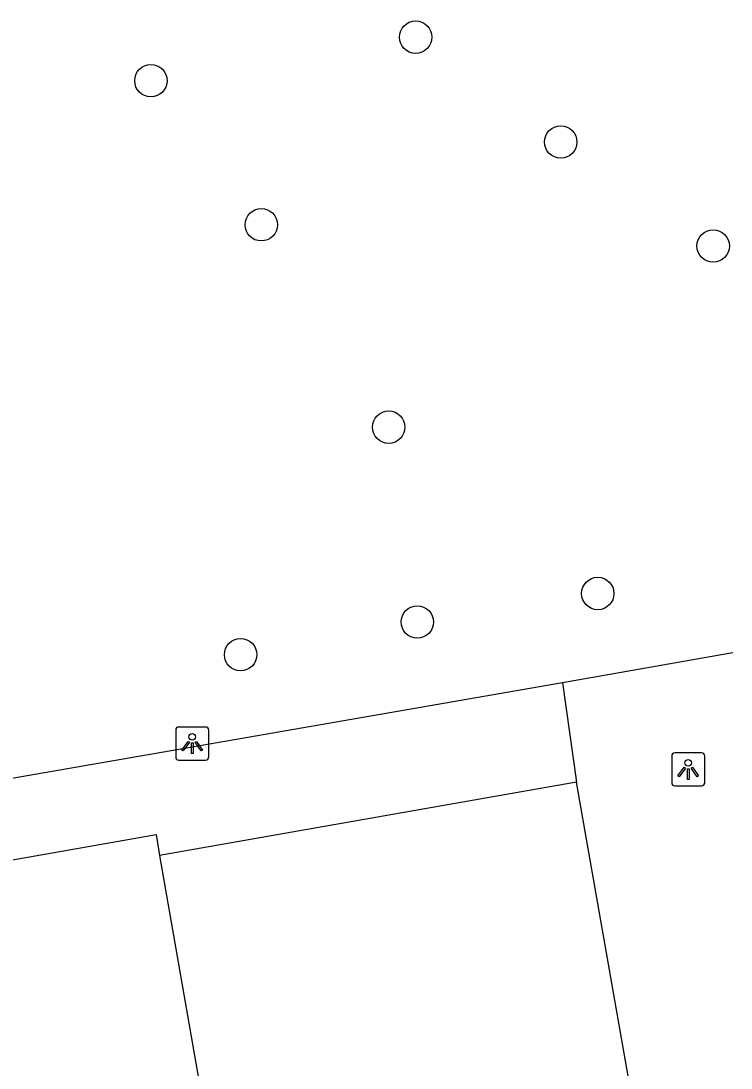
# Model space of a CAD drawing. Extents: x 162880 to 165536, y 384011 to 385179.
# Drawn here: x 164232.38 to 164253.81, y 384831.98 to 384863.57 of the extents above; entities that cross this region are included whole.
import ezdxf

# ---------------------------------------------------------------- set-up
doc = ezdxf.new("R2010")
doc.units = 0
for name, color, linetype in [('IMGEO_Boom', 7, 'Continuous'), ('IMGEO_Lichtpunt', 7, 'Continuous'), ('IMGEO_Pand', 7, 'Continuous'), ('IMGEO_Voetpad_open', 7, 'Continuous')]:
    doc.layers.add(name, color=color, linetype=linetype)

msp = doc.modelspace()

# ---------------------------------------------------------------- linework, layer by layer
at = {"layer": 'IMGEO_Boom'}
for centre in [(164244.293, 384863.08), (164236.303, 384861.766), (164248.673, 384859.917), (164239.635, 384857.419), (164253.273, 384856.779), (164243.481, 384851.313), (164249.791, 384846.294), (164244.343, 384845.434), (164239.01, 384844.448)]:
    msp.add_circle(centre, 0.489, dxfattribs=at)
at = {"layer": 'IMGEO_Lichtpunt'}
for p, q in [((164237.052, 384842.169), (164237.052, 384841.362)), ((164237.052, 384842.169), (164237.052, 384841.362)), ((164237.954, 384842.264), (164237.146, 384842.264)), ((164237.954, 384842.264), (164237.146, 384842.264)), ((164238.048, 384841.362), (164238.048, 384842.169)), ((164238.048, 384841.362), (164238.048, 384842.169)), ((164252.022, 384841.39), (164252.022, 384840.583)), ((164252.022, 384841.39), (164252.022, 384840.583)), ((164252.924, 384841.485), (164252.116, 384841.485)), ((164252.924, 384841.485), (164252.116, 384841.485)), ((164253.018, 384840.583), (164253.018, 384841.39)), ((164253.018, 384840.583), (164253.018, 384841.39)), ((164237.146, 384841.268), (164237.954, 384841.268)), ((164237.146, 384841.268), (164237.954, 384841.268)), ((164252.116, 384840.489), (164252.924, 384840.489)), ((164252.116, 384840.489), (164252.924, 384840.489))]:
    msp.add_line(p, q, dxfattribs=at)
for points in [[(164237.426, 384841.833), (164237.465, 384841.805), (164237.277, 384841.543), (164237.239, 384841.57), (164237.426, 384841.833)], [(164237.528, 384841.785), (164237.575, 384841.785), (164237.575, 384841.463), (164237.528, 384841.463), (164237.528, 384841.785)], [(164237.638, 384841.805), (164237.676, 384841.832), (164237.863, 384841.57), (164237.824, 384841.542), (164237.638, 384841.805)], [(164252.396, 384841.054), (164252.435, 384841.026), (164252.247, 384840.764), (164252.209, 384840.791), (164252.396, 384841.054)], [(164252.498, 384841.006), (164252.545, 384841.006), (164252.545, 384840.684), (164252.498, 384840.684), (164252.498, 384841.006)], [(164252.608, 384841.026), (164252.646, 384841.053), (164252.833, 384840.791), (164252.794, 384840.763), (164252.608, 384841.026)]]:
    msp.add_lwpolyline(points, dxfattribs=at)
for centre in [(164237.551, 384841.967), (164252.521, 384841.188)]:
    msp.add_circle(centre, 0.0994, dxfattribs=at)
for centre, start, end in [((164237.146, 384842.169), 90, 180), ((164237.146, 384842.169), 90, 180), ((164237.954, 384842.169), 0, 90), ((164237.954, 384842.169), 0, 90), ((164252.116, 384841.39), 90, 180), ((164252.116, 384841.39), 90, 180), ((164252.924, 384841.39), 0, 90), ((164252.924, 384841.39), 0, 90), ((164237.146, 384841.362), 180, 270), ((164237.146, 384841.362), 180, 270), ((164237.954, 384841.362), 270, 0), ((164237.954, 384841.362), 270, 360), ((164252.116, 384840.583), 180, 270), ((164252.116, 384840.583), 180, 270), ((164252.924, 384840.583), 270, 0), ((164252.924, 384840.583), 270, 360)]:
    msp.add_arc(centre, 0.0946, start, end, dxfattribs=at)
at = {"layer": 'IMGEO_Pand'}
for points in [[(164249.146, 384840.598), (164236.565, 384838.384)], [(164250.731, 384831.617), (164249.146, 384840.598)], [(164236.565, 384838.384), (164249.643, 384763.662), (164260.477, 384765.569)]]:
    msp.add_lwpolyline(points, dxfattribs=at)
at = {"layer": 'IMGEO_Voetpad_open'}
for points in [[(164253.865, 384844.508), (164248.727, 384843.603)], [(164248.727, 384843.603), (164220.519, 384838.705)], [(164248.727, 384843.603), (164249.146, 384840.598)], [(164221.568, 384836.346), (164221.734, 384836.428), (164236.463, 384839.024), (164236.565, 384838.384)]]:
    msp.add_lwpolyline(points, dxfattribs=at)

doc.saveas('drawing.dxf')
